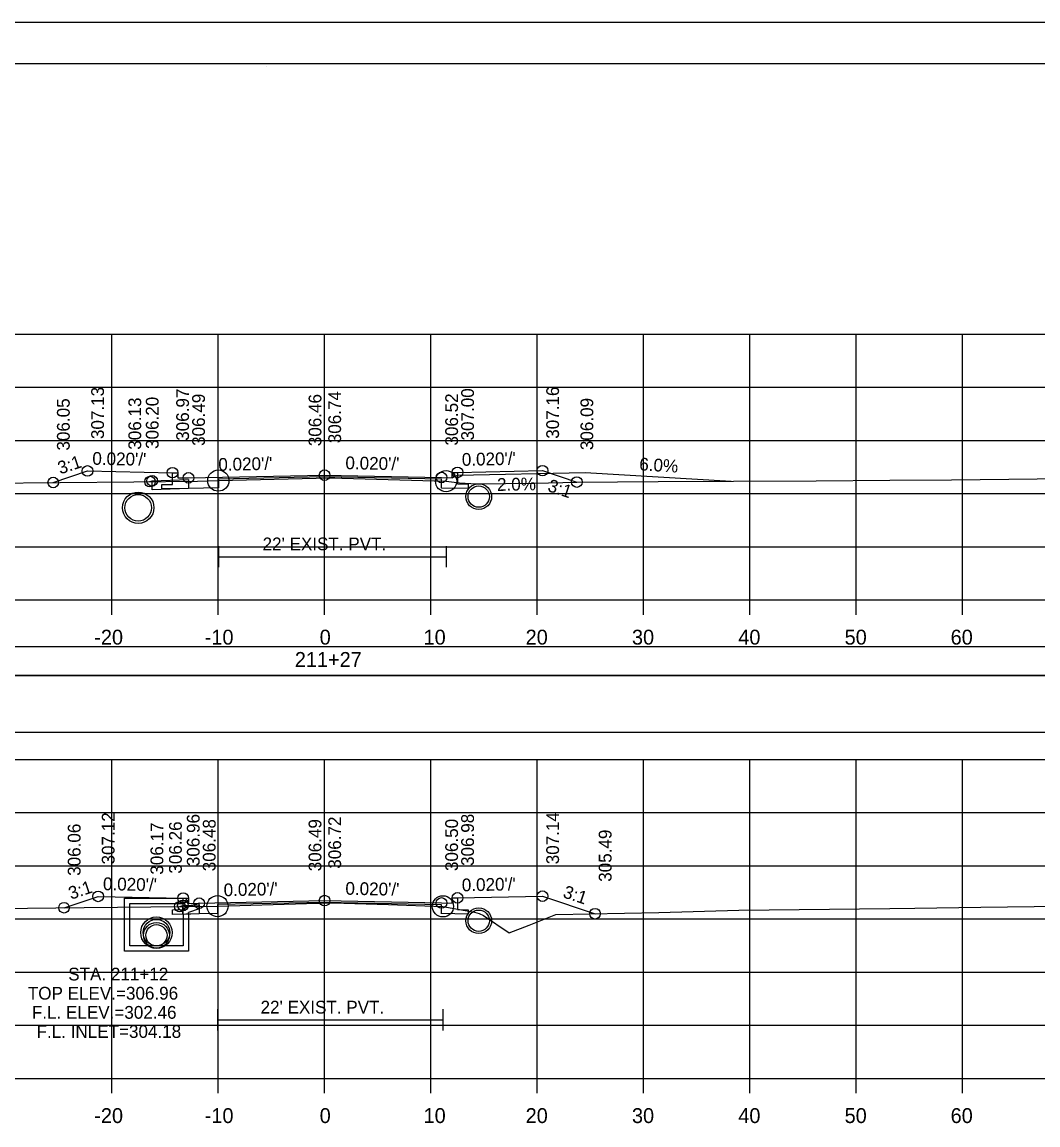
# Model space of a CAD drawing. Extents: x 1370538 to 1372872, y 376220 to 381127.
# Drawn here: x 1370680.2 to 1370775.7, y 379377.6 to 379481.3 of the extents above; entities that cross this region are included whole.
import ezdxf

# ---------------------------------------------------------------- set-up
doc = ezdxf.new("R2010")
doc.units = 0
for name, color, linetype in [('R_Border', 7, 'Continuous'), ('R_Border Notes', 7, 'Continuous'), ('R_Border PE', 7, 'Continuous'), ('R_Border Prem', 7, 'Continuous'), ('R_Dimension', 7, 'Continuous'), ('R_Fin Surface', 7, 'Continuous'), ('R_Grid', 7, 'Continuous'), ('R_Horz Alg Annot', 7, 'Continuous'), ('R_No Plot', 7, 'Continuous'), ('R_Water', 7, 'Continuous'), ('R_Water Annot', 7, 'Continuous'), ('R_Xsect Elev', 7, 'Continuous'), ('R_Xsect Slope', 7, 'Continuous'), ('T_Detection Zones', 7, 'Continuous')]:
    doc.layers.add(name, color=color, linetype=linetype)

msp = doc.modelspace()

# ---------------------------------------------------------------- linework, layer by layer
at = {"layer": 'R_Border'}
for p, q in [((1370698.62, 379432.02), (1370698.62, 379430.02)), ((1370720.04, 379432.02), (1370720.04, 379430.02)), ((1370698.62, 379431.02), (1370720.04, 379431.02)), ((1370698.54, 379388.45), (1370698.54, 379386.45)), ((1370719.74, 379388.45), (1370719.74, 379386.45)), ((1370698.54, 379387.45), (1370719.74, 379387.45))]:
    msp.add_line(p, q, dxfattribs=at)
for points in [[(1370708.61, 379438.52), (1370698.62, 379438.32), (1370698.62, 379437.49), (1370695.81, 379437.44), (1370693.31, 379437.39), (1370693.31, 379437.8), (1370694.31, 379437.82), (1370694.31, 379438.92)], [(1370721.11, 379438.95), (1370721.11, 379437.86), (1370722.11, 379437.84), (1370722.11, 379437.42), (1370719.61, 379437.47), (1370719.61, 379437.47), (1370719.61, 379438.3), (1370708.61, 379438.52)], [(1370708.61, 379398.5), (1370698.54, 379398.3), (1370698.54, 379397.46), (1370696.81, 379397.43), (1370694.31, 379397.38), (1370694.31, 379397.8), (1370695.31, 379397.82), (1370695.31, 379398.91)], [(1370721.11, 379398.93), (1370721.11, 379397.83), (1370722.11, 379397.81), (1370722.11, 379397.4), (1370719.61, 379397.45), (1370719.61, 379397.44), (1370719.61, 379398.28), (1370708.61, 379398.5)]]:
    msp.add_lwpolyline(points, dxfattribs=at)
at = {"layer": 'R_Border Notes'}
for p, q in [((1370550.61, 379477.41), (1370866.79, 379477.41)), ((1370703.13, 379477.15), (1370703.13, 379477.15)), ((1370703.13, 379477.15), (1370703.13, 379477.15))]:
    msp.add_line(p, q, dxfattribs=at)
at = {"layer": 'R_Border Prem'}
for p, q in [((1370558.61, 379426.95), (1370858.61, 379426.95)), ((1370688.61, 379425.55), (1370688.61, 379426.95)), ((1370698.61, 379425.55), (1370698.61, 379426.95)), ((1370708.61, 379425.55), (1370708.61, 379426.95)), ((1370718.61, 379425.55), (1370718.61, 379426.95)), ((1370728.61, 379425.55), (1370728.61, 379426.95)), ((1370738.61, 379425.55), (1370738.61, 379426.95)), ((1370748.61, 379425.55), (1370748.61, 379426.95)), ((1370758.61, 379425.55), (1370758.61, 379426.95)), ((1370768.61, 379425.55), (1370768.61, 379426.95)), ((1370558.61, 379381.95), (1370858.61, 379381.95)), ((1370688.61, 379380.55), (1370688.61, 379381.95)), ((1370698.61, 379380.55), (1370698.61, 379381.95)), ((1370708.61, 379380.55), (1370708.61, 379381.95)), ((1370718.61, 379380.55), (1370718.61, 379381.95)), ((1370728.61, 379380.55), (1370728.61, 379381.95)), ((1370738.61, 379380.55), (1370738.61, 379381.95)), ((1370748.61, 379380.55), (1370748.61, 379381.95)), ((1370758.61, 379380.55), (1370758.61, 379381.95)), ((1370768.61, 379380.55), (1370768.61, 379381.95))]:
    msp.add_line(p, q, dxfattribs=at)
at = {"layer": 'R_Dimension'}
for points in [[(1370649.07, 379437.69), (1370690.68, 379438.07), (1370696.65, 379438.11), (1370698.62, 379438.18), (1370709.13, 379438.42), (1370709.57, 379438.43), (1370710.22, 379438.41), (1370720.04, 379438.12), (1370721.31, 379437.98), (1370722.89, 379437.86), (1370728.34, 379437.94), (1370732.33, 379438.04), (1370739.98, 379438.08), (1370747.07, 379438.12), (1370754.83, 379438.16), (1370761.77, 379438.2), (1370767.56, 379438.24), (1370781.01, 379438.4)], [(1370656.67, 379397.69), (1370686.01, 379398.03), (1370698.54, 379398.15), (1370706.92, 379398.39), (1370709.37, 379398.45), (1370714.62, 379398.29), (1370719.74, 379398.13), (1370722.72, 379397.57), (1370723.14, 379397.47), (1370723.55, 379397.28), (1370725.98, 379395.65), (1370727.84, 379396.35), (1370730.37, 379397.37), (1370740.05, 379397.56), (1370747.57, 379397.76), (1370761.77, 379397.94), (1370764.12, 379397.97), (1370770.34, 379398.05), (1370785.4, 379398.24)]]:
    msp.add_lwpolyline(points, dxfattribs=at)
at = {"layer": 'R_Fin Surface'}
for points in [[(1370683.09, 379438), (1370686.31, 379439.08), (1370694.31, 379438.92), (1370694.81, 379438.92), (1370694.81, 379438.42), (1370695.81, 379438.44), (1370708.61, 379438.69)], [(1370708.61, 379438.69), (1370719.61, 379438.47), (1370720.61, 379438.45), (1370720.61, 379438.95), (1370721.11, 379438.95), (1370729.11, 379439.11), (1370732.33, 379438.04)], [(1370684.11, 379398), (1370687.31, 379399.07), (1370695.31, 379398.91), (1370695.81, 379398.91), (1370695.81, 379398.41), (1370696.81, 379398.43), (1370708.61, 379398.67)], [(1370708.61, 379398.67), (1370719.61, 379398.45), (1370720.61, 379398.43), (1370720.61, 379398.93), (1370721.11, 379398.93), (1370729.11, 379399.09), (1370734.05, 379397.44)]]:
    msp.add_lwpolyline(points, dxfattribs=at)
at = {"layer": 'R_Grid'}
for p, q in [((1370558.61, 379451.95), (1370858.61, 379451.95)), ((1370688.61, 379426.95), (1370688.61, 379451.95)), ((1370698.61, 379426.95), (1370698.61, 379451.95)), ((1370708.61, 379426.95), (1370708.61, 379451.95)), ((1370718.61, 379426.95), (1370718.61, 379451.95)), ((1370728.61, 379426.95), (1370728.61, 379451.95)), ((1370738.61, 379426.95), (1370738.61, 379451.95)), ((1370748.61, 379426.95), (1370748.61, 379451.95)), ((1370758.61, 379426.95), (1370758.61, 379451.95)), ((1370768.61, 379426.95), (1370768.61, 379451.95)), ((1370558.61, 379446.95), (1370858.61, 379446.95)), ((1370558.61, 379441.95), (1370858.61, 379441.95)), ((1370558.61, 379436.95), (1370858.61, 379436.95)), ((1370558.61, 379431.95), (1370858.61, 379431.95)), ((1370558.61, 379426.95), (1370858.61, 379426.95)), ((1370558.61, 379411.95), (1370858.61, 379411.95)), ((1370688.61, 379381.95), (1370688.61, 379411.95)), ((1370698.61, 379381.95), (1370698.61, 379411.95)), ((1370708.61, 379381.95), (1370708.61, 379411.95)), ((1370718.61, 379381.95), (1370718.61, 379411.95)), ((1370728.61, 379381.95), (1370728.61, 379411.95)), ((1370738.61, 379381.95), (1370738.61, 379411.95)), ((1370748.61, 379381.95), (1370748.61, 379411.95)), ((1370758.61, 379381.95), (1370758.61, 379411.95)), ((1370768.61, 379381.95), (1370768.61, 379411.95)), ((1370558.61, 379406.95), (1370858.61, 379406.95)), ((1370558.61, 379401.95), (1370858.61, 379401.95)), ((1370558.61, 379396.95), (1370858.61, 379396.95)), ((1370558.61, 379391.95), (1370858.61, 379391.95)), ((1370558.61, 379386.95), (1370858.61, 379386.95)), ((1370558.61, 379381.95), (1370858.61, 379381.95))]:
    msp.add_line(p, q, dxfattribs=at)
at = {"layer": 'R_Horz Alg Annot'}
for points in [[(1370692.19, 379438.08), (1370692.4, 379438.15), (1370695.81, 379438.27)], [(1370695.81, 379438.27), (1370695.81, 379437.44), (1370692.4, 379437.32), (1370692.4, 379438.15)], [(1370695, 379398.11), (1370695.29, 379398.21), (1370696.81, 379398.26)], [(1370696.81, 379398.26), (1370696.81, 379397.43), (1370695.29, 379397.38), (1370695.29, 379398.21)]]:
    msp.add_lwpolyline(points, dxfattribs=at)
at = {"layer": 'R_No Plot'}
msp.add_line((1370538.21, 379481.3), (1370871.54, 379481.3), dxfattribs=at)
for points in [[(1370538.2, 379481.3), (1370871.54, 379481.3), (1370871.54, 379267.96), (1370538.2, 379267.96)], [(1370784.53, 379477.41), (1370784.53, 379467.53), (1370820.26, 379467.53), (1370820.26, 379464.61), (1370843.46, 379464.61), (1370843.46, 379440.27), (1370866.79, 379440.27), (1370866.79, 379271.95), (1370550.61, 379271.95), (1370550.61, 379477.41)]]:
    msp.add_lwpolyline(points, close=True, dxfattribs=at)
for centre, radius in [((1370686.31, 379439.08), 0.5), ((1370694.31, 379438.92), 0.5), ((1370695.81, 379438.44), 0.5), ((1370698.62, 379438.18), 1), ((1370708.61, 379438.69), 0.5), ((1370708.61, 379438.69), 0.5), ((1370720.04, 379438.12), 1), ((1370719.61, 379438.47), 0.5), ((1370721.11, 379438.95), 0.5), ((1370729.11, 379439.11), 0.5), ((1370683.09, 379438), 0.5), ((1370692.19, 379438.08), 0.5), ((1370692.4, 379438.15), 0.5), ((1370723.11, 379436.67), 1.21), ((1370732.33, 379438.04), 0.5), ((1370691.08, 379435.62), 1.48), ((1370687.31, 379399.07), 0.5), ((1370729.11, 379399.09), 0.5), ((1370684.11, 379398), 0.5), ((1370695, 379398.11), 0.5), ((1370695.29, 379398.21), 0.5), ((1370695.31, 379398.91), 0.5), ((1370696.81, 379398.43), 0.5), ((1370698.54, 379398.15), 1), ((1370708.61, 379398.67), 0.5), ((1370708.61, 379398.67), 0.5), ((1370719.74, 379398.13), 1), ((1370719.61, 379398.45), 0.5), ((1370721.11, 379398.93), 0.5), ((1370723.11, 379396.78), 1.21), ((1370734.05, 379397.44), 0.5), ((1370692.8, 379395.66), 1.48), ((1370692.8, 379395.41), 1.21)]:
    msp.add_circle(centre, radius, dxfattribs=at)
at = {"layer": 'R_Water'}
for p, q in [((1370721.11, 379438.7), (1370733.11, 379438.94)), ((1370733.11, 379438.94), (1370746.86, 379438.12)), ((1370720.61, 379438.45), (1370721.11, 379438.7)), ((1370689.8, 379398.91), (1370695.55, 379398.91)), ((1370689.8, 379397.41), (1370689.8, 379398.91)), ((1370695.64, 379398.75), (1370695.3, 379398.41)), ((1370695.64, 379398.75), (1370695.55, 379398.91)), ((1370690.3, 379397.41), (1370690.3, 379398.41)), ((1370690.3, 379398.41), (1370695.3, 379398.41)), ((1370696.8, 379398.43), (1370695.3, 379397.91)), ((1370695.3, 379397.41), (1370695.3, 379397.91)), ((1370696.8, 379397.9), (1370695.8, 379397.56)), ((1370695.8, 379397.41), (1370695.8, 379397.56))]:
    msp.add_line(p, q, dxfattribs=at)
for points in [[(1370696.8, 379397.9), (1370696.8, 379398.43)], [(1370695.8, 379397.41), (1370695.8, 379393.91), (1370692.8, 379393.91), (1370689.8, 379393.91), (1370689.8, 379397.41)], [(1370695.3, 379397.41), (1370695.3, 379394.41), (1370692.8, 379394.41), (1370690.3, 379394.41), (1370690.3, 379397.41)]]:
    msp.add_lwpolyline(points, dxfattribs=at)
for centre, radius in [((1370691.08, 379435.62), 1.25), ((1370723.11, 379436.67), 1), ((1370723.11, 379396.78), 1), ((1370692.8, 379395.66), 1.25), ((1370692.8, 379395.41), 1)]:
    msp.add_circle(centre, radius, dxfattribs=at)
at = {"layer": 'R_Xsect Elev'}
for p, q in [((1370708.61, 379438.41), (1370708.61, 379448.41)), ((1370708.61, 379398.43), (1370708.61, 379408.43))]:
    msp.add_line(p, q, dxfattribs=at)
at = {"layer": 'T_Detection Zones'}
for points in [[(1370550.96, 379419.84), (1370866.09, 379419.84), (1370866.09, 379422.55), (1370550.96, 379422.55)], [(1370550.96, 379414.52), (1370866.09, 379414.52), (1370866.09, 379419.84), (1370550.96, 379419.84)]]:
    msp.add_lwpolyline(points, close=True, dxfattribs=at)

# ---------------------------------------------------------------- texts
at = {"layer": 'R_Border PE'}
for s, p in [('-20', (1370686.95, 379422.75)), ('-10', (1370697.34, 379422.75)), ('0', (1370708.15, 379422.75)), ('10', (1370717.92, 379422.75)), ('20', (1370727.52, 379422.75)), ('30', (1370737.52, 379422.75)), ('40', (1370747.52, 379422.75)), ('50', (1370757.52, 379422.75)), ('60', (1370767.49, 379422.75)), ('211+27', (1370705.81, 379420.65)), ('-20', (1370686.95, 379377.75)), ('-10', (1370697.34, 379377.75)), ('0', (1370708.15, 379377.75)), ('10', (1370717.92, 379377.75)), ('20', (1370727.52, 379377.75)), ('30', (1370737.52, 379377.75)), ('40', (1370747.52, 379377.75)), ('50', (1370757.52, 379377.75)), ('60', (1370767.49, 379377.75))]:
    msp.add_text(s, height=1.4, dxfattribs=at).set_placement(p)
at = {"layer": 'R_Water'}
for p in [(1370702.78, 379431.62), (1370702.59, 379388.05)]:
    msp.add_text("22' EXIST. PVT.", height=1.2, dxfattribs=at).set_placement(p)
at = {"layer": 'R_Water Annot'}
for s, p in [('STA. 211+12', (1370684.5, 379391.16)), ('TOP ELEV.=306.96', (1370680.7, 379389.36)), ('F.L. ELEV.=302.46', (1370681.08, 379387.56)), ('F.L. INLET=304.18', (1370681.52, 379385.76))]:
    msp.add_text(s, height=1.2, dxfattribs=at).set_placement(p)
at = {"layer": 'R_Xsect Elev'}
for s, rotation, p in [('307.13', 90, (1370687.86, 379442.08)), ('306.97', 90, (1370695.86, 379441.92)), ('306.49', 90, (1370697.36, 379441.44)), ('306.46', 90, (1370708.31, 379441.41)), ('306.74', 90, (1370710.16, 379441.69)), ('306.52', 90, (1370721.16, 379441.47)), ('307.00', 90, (1370722.66, 379441.95)), ('307.16', 90, (1370730.66, 379442.11)), ('306.05', 90, (1370684.64, 379441)), ('306.13', 90, (1370691.36, 379441.08)), ('306.20', 90, (1370693, 379441.15)), ('306.09', 90, (1370733.88, 379441.04)), ('6.0%', 356.5664, (1370738.18, 379439.14)), ('2.0%', 1.1458, (1370724.84, 379437.2)), ('307.12', 90, (1370688.86, 379402.07)), ('306.96', 90, (1370696.86, 379401.91)), ('306.98', 90, (1370722.66, 379401.93)), ('307.14', 90, (1370730.66, 379402.09)), ('306.06', 90, (1370685.66, 379401)), ('306.17', 90, (1370693.44, 379401.11)), ('306.26', 90, (1370695.18, 379401.21)), ('306.48', 90, (1370698.36, 379401.43)), ('306.49', 90, (1370708.31, 379401.43)), ('306.72', 90, (1370710.16, 379401.67)), ('306.50', 90, (1370721.16, 379401.45)), ('305.49', 90, (1370735.6, 379400.44))]:
    msp.add_text(s, height=1.2, rotation=rotation, dxfattribs=at).set_placement(p)
at = {"layer": 'R_Xsect Slope'}
for s, rotation, p in [('3:1', 18.4349, (1370683.75, 379438.75)), ("0.020'/'", 358.8542, (1370686.76, 379439.67)), ("0.020'/'", 1.1458, (1370698.63, 379439.09)), ("0.020'/'", 358.8542, (1370710.56, 379439.25)), ("0.020'/'", 1.1458, (1370721.53, 379439.56)), ('3:1', 341.5651, (1370729.51, 379437.21)), ("0.020'/'", 358.8542, (1370687.76, 379399.66)), ("0.020'/'", 1.1458, (1370721.53, 379399.54)), ('3:1', 18.4349, (1370684.76, 379398.75)), ("0.020'/'", 1.1458, (1370699.13, 379399.08)), ("0.020'/'", 358.8542, (1370710.56, 379399.23)), ('3:1', 341.5651, (1370730.95, 379399))]:
    msp.add_text(s, height=1.2, rotation=rotation, dxfattribs=at).set_placement(p)

doc.saveas('drawing.dxf')
